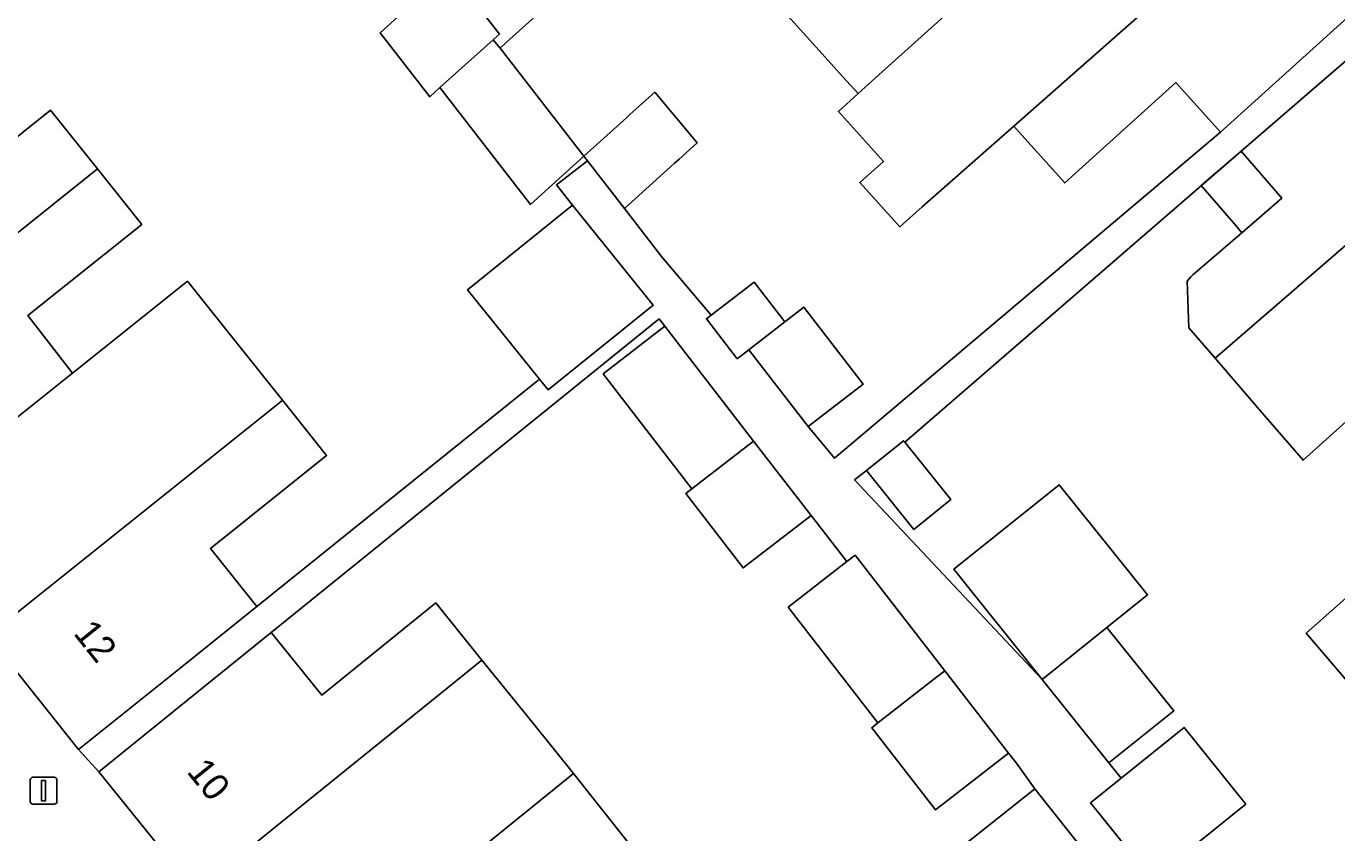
# Model space of a CAD drawing. Extents: x 161881 to 162523, y 381678 to 382381.
# Drawn here: x 162243.51 to 162292.22, y 381980.78 to 382010.75 of the extents above; entities that cross this region are included whole.
import ezdxf

# ---------------------------------------------------------------- set-up
doc = ezdxf.new("R2010")
doc.units = 0
for name, color, linetype in [('IMGEO_Erf', 7, 'Continuous'), ('IMGEO_Lichtmast', 7, 'Continuous'), ('IMGEO_Pand', 7, 'Continuous'), ('IMGEO_Pand_nummerreeks', 7, 'Continuous'), ('IMGEO_Pand_overbouw', 7, 'Continuous'), ('IMGEO_Rijbaan_lokaal_open', 7, 'Continuous'), ('IMGEO_Voetpad_open', 7, 'Continuous')]:
    doc.layers.add(name, color=color, linetype=linetype)

msp = doc.modelspace()

# ---------------------------------------------------------------- linework, layer by layer
at = {"layer": 'IMGEO_Erf'}
for points in [[(162262.442, 382011.121), (162261.347, 382010.14), (162261.119, 382009.935), (162264.235, 382005.916), (162265.817, 382007.344), (162265.947, 382007.462), (162266.866, 382008.291), (162268.45, 382006.415), (162267.782, 382005.812), (162267.592, 382005.64), (162265.743, 382003.971), (162267.125, 382002.189), (162268.963, 382000.009), (162270.562, 382001.242), (162271.706, 381999.759), (162272.413, 382000.304), (162274.616, 381997.449), (162272.568, 381995.87), (162273.55, 381994.691), (162287.901, 382006.815), (162286.241, 382008.654), (162282.11, 382004.926), (162280.509, 382006.7), (162280.21, 382007.031), (162276.81, 382004.033), (162275.972, 382003.294), (162274.486, 382004.941), (162275.371, 382005.721), (162273.693, 382007.581), (162274.427, 382008.243), (162274, 382008.717), (162273.848, 382008.885), (162273.32, 382009.47), (162271.129, 382011.897)], [(162240.135, 382004.204), (162244.411, 382007.622), (162246.154, 382005.442), (162247.801, 382003.382), (162243.572, 382000), (162245.228, 381997.86), (162249.497, 382001.269), (162251.207, 381999.129), (162253.031, 381996.847), (162254.674, 381994.792), (162250.354, 381991.339), (162252.081, 381989.179), (162262.585, 381997.63), (162259.91, 382000.955), (162263.816, 382004.098), (162263.212, 382004.848), (162264.368, 382005.744), (162264.235, 382005.916), (162262.253, 382004.126), (162262.165, 382004.239), (162258.886, 382008.469), (162258.503, 382008.126), (162256.661, 382010.501), (162257.324, 382011.095)], [(162295.266, 381998.486), (162290.967, 381994.621), (162289.349, 381996.494), (162287.695, 381998.414), (162286.725, 381999.54), (162286.655, 382001.269), (162286.72, 382001.352), (162286.791, 382001.43), (162286.867, 382001.503), (162288.69, 382003.074), (162290.176, 382004.355), (162288.664, 382006.109), (162276.162, 381995.285), (162277.87, 381993.155), (162276.494, 381992.051), (162274.738, 381994.241), (162274.299, 381993.893), (162281.265, 381986.472), (162277.982, 381990.568), (162281.899, 381993.708), (162285.182, 381989.612), (162283.676, 381988.405), (162286.161, 381985.306), (162283.749, 381983.373), (162284.205, 381982.806), (162286.546, 381984.689), (162288.836, 381981.842), (162285.355, 381979.041)], [(162278.277, 381980.251), (162280.998, 381982.409), (162280.309, 381983.363), (162280.018, 381983.738), (162277.301, 381981.63), (162274.932, 381984.682), (162275.164, 381984.862), (162271.828, 381989.158), (162274.012, 381990.854), (162272.679, 381992.57), (162270.15, 381990.619), (162268.021, 381993.38), (162268.247, 381993.554), (162264.952, 381997.827), (162267.246, 381999.596), (162267.033, 381999.872), (162252.612, 381988.219), (162254.492, 381985.892), (162258.729, 381989.315), (162260.442, 381987.195), (162262.158, 381985.072), (162263.191, 381983.795), (162263.853, 381982.975), (162267.194, 381978.758)], [(162293.338, 381985.561), (162291.079, 381988.192), (162294.156, 381990.911)]]:
    msp.add_lwpolyline(points, dxfattribs=at)
at = {"layer": 'IMGEO_Lichtmast'}
for p, q in [((162243.658, 381981.941), (162243.658, 381982.741)), ((162243.658, 381982.741), (162243.658, 381981.941)), ((162243.758, 381982.841), (162244.548, 381982.841)), ((162244.548, 381982.841), (162243.758, 381982.841)), ((162244.648, 381982.741), (162244.648, 381981.941)), ((162244.648, 381981.941), (162244.648, 381982.741)), ((162244.548, 381981.841), (162243.758, 381981.841)), ((162243.758, 381981.841), (162244.548, 381981.841))]:
    msp.add_line(p, q, dxfattribs=at)
msp.add_lwpolyline([(162244.078, 381982.716), (162244.228, 381982.716), (162244.228, 381981.966), (162244.078, 381981.966), (162244.078, 381982.716)], dxfattribs=at)
for centre, start, end in [((162243.758, 381982.741), 90, 180), ((162243.758, 381982.741), 90, 180), ((162244.548, 381982.741), 0, 90), ((162244.548, 381982.741), 360, 90), ((162243.758, 381981.941), 180, 270), ((162243.758, 381981.941), 180, 270), ((162244.548, 381981.941), 270, 0), ((162244.548, 381981.941), 270, 0)]:
    msp.add_arc(centre, 0.1, start, end, dxfattribs=at)
at = {"layer": 'IMGEO_Pand'}
for points in [[(162286.382, 382019.012), (162283.074, 382022.685), (162273.675, 382014.196), (162271.129, 382011.897), (162273.32, 382009.47), (162273.848, 382008.885), (162274, 382008.717), (162274.427, 382008.243), (162275.198, 382008.937), (162281.148, 382014.297)], [(162289.665, 382015.367), (162286.382, 382019.012), (162281.148, 382014.297), (162275.198, 382008.937), (162274.427, 382008.243), (162273.693, 382007.581), (162275.371, 382005.721), (162274.486, 382004.941), (162275.972, 382003.294), (162276.81, 382004.033), (162280.21, 382007.031)], [(162293.123, 382011.527), (162289.864, 382015.146), (162289.665, 382015.367), (162280.21, 382007.031), (162280.509, 382006.7), (162282.11, 382004.926), (162286.241, 382008.654), (162287.901, 382006.815)], [(162257.785, 382014.128), (162256.126, 382012.64), (162256.241, 382012.492), (162256.416, 382012.266), (162256.641, 382011.976), (162256.882, 382011.664), (162257.324, 382011.095), (162256.661, 382010.501), (162258.503, 382008.126), (162258.886, 382008.469), (162260.868, 382010.246), (162260.874, 382010.251), (162261.094, 382010.449), (162258.47, 382013.833), (162258.344, 382013.995), (162258.054, 382014.369)], [(162297.305, 382006.707), (162293.913, 382010.632), (162288.664, 382006.109), (162290.176, 382004.355), (162288.69, 382003.074), (162286.867, 382001.503), (162286.791, 382001.43), (162286.72, 382001.352), (162286.655, 382001.269), (162286.725, 381999.54), (162287.695, 381998.414), (162289.533, 382000)], [(162261.119, 382009.935), (162260.868, 382010.246), (162258.886, 382008.469), (162262.165, 382004.239), (162262.253, 382004.126), (162264.235, 382005.916)], [(162266.866, 382008.291), (162265.947, 382007.462), (162265.817, 382007.344), (162264.235, 382005.916), (162264.368, 382005.744), (162265.743, 382003.971), (162267.592, 382005.64), (162267.782, 382005.812), (162268.45, 382006.415)], [(162246.154, 382005.442), (162244.411, 382007.622), (162240.135, 382004.204), (162239.206, 382005.367), (162238.423, 382006.339), (162231.749, 382001.007), (162232.554, 382000), (162235.201, 381996.689), (162239.344, 382000)], [(162297.305, 382006.707), (162289.533, 382000), (162287.695, 381998.414), (162289.349, 381996.494), (162290.967, 381994.621), (162295.266, 381998.486), (162297.02, 382000), (162300.503, 382003.006)], [(162246.154, 382005.442), (162239.344, 382000), (162235.201, 381996.689), (162238.54, 381992.513), (162245.055, 381997.719), (162245.228, 381997.86), (162243.572, 382000), (162247.801, 382003.382)], [(162263.816, 382004.098), (162259.91, 382000.955), (162262.585, 381997.63), (162262.902, 381997.236), (162266.808, 382000.38)], [(162252.937, 381996.769), (162253.031, 381996.847), (162251.207, 381999.129), (162249.497, 382001.269), (162245.228, 381997.86), (162245.055, 381997.719), (162238.54, 381992.513), (162242.076, 381988.089)], [(162268.963, 382000.009), (162268.791, 381999.876), (162269.935, 381998.393), (162270.366, 381998.725), (162271.706, 381999.759), (162270.562, 382001.242)], [(162271.706, 381999.759), (162270.366, 381998.725), (162272.568, 381995.87), (162274.616, 381997.449), (162272.413, 382000.304)], [(162267.246, 381999.596), (162264.952, 381997.827), (162268.247, 381993.554), (162270.542, 381995.324)], [(162303.78, 381999.214), (162294.156, 381990.911), (162291.079, 381988.192), (162293.338, 381985.561), (162295.174, 381987.137), (162296.169, 381985.978), (162301.777, 381990.792), (162307.093, 381995.38)], [(162242.076, 381988.089), (162245.446, 381983.874), (162249.352, 381986.997), (162252.081, 381989.179), (162250.354, 381991.339), (162254.674, 381994.792), (162253.031, 381996.847), (162252.937, 381996.769)], [(162270.542, 381995.324), (162268.247, 381993.554), (162268.021, 381993.38), (162270.15, 381990.619), (162272.679, 381992.57)], [(162276.162, 381995.285), (162276.115, 381995.344), (162274.738, 381994.241), (162276.494, 381992.051), (162277.87, 381993.155)], [(162277.982, 381990.568), (162281.265, 381986.472), (162283.676, 381988.405), (162285.182, 381989.612), (162281.899, 381993.708)], [(162274.012, 381990.854), (162271.828, 381989.158), (162275.164, 381984.862), (162277.347, 381986.556), (162277.648, 381986.79), (162274.312, 381991.087)], [(162260.442, 381987.195), (162258.729, 381989.315), (162254.492, 381985.892), (162252.612, 381988.219), (162250.091, 381986.182), (162246.202, 381983.039), (162249.797, 381978.591)], [(162283.676, 381988.405), (162281.265, 381986.472), (162283.749, 381983.373), (162286.161, 381985.306)], [(162263.853, 381982.975), (162263.191, 381983.795), (162262.158, 381985.072), (162260.442, 381987.195), (162249.797, 381978.591), (162253.208, 381974.369), (162259.611, 381979.545)], [(162277.648, 381986.79), (162277.347, 381986.556), (162275.164, 381984.862), (162274.932, 381984.682), (162277.301, 381981.63), (162280.018, 381983.738)], [(162288.836, 381981.842), (162286.546, 381984.689), (162284.205, 381982.806), (162283.064, 381981.889), (162283.431, 381981.433), (162285.355, 381979.041)], [(162267.194, 381978.758), (162263.853, 381982.975), (162259.611, 381979.545), (162253.208, 381974.369), (162256.588, 381970.186)], [(162280.998, 381982.409), (162278.277, 381980.251), (162281.269, 381976.477), (162283.991, 381978.635)]]:
    msp.add_lwpolyline(points, close=True, dxfattribs=at)
at = {"layer": 'IMGEO_Pand_overbouw'}
msp.add_lwpolyline([(162290.176, 382004.355), (162288.664, 382006.109), (162287.178, 382004.828), (162288.463, 382003.337), (162288.69, 382003.074)], close=True, dxfattribs=at)
at = {"layer": 'IMGEO_Rijbaan_lokaal_open'}
msp.add_lwpolyline([(162249.797, 381978.591), (162246.202, 381983.039), (162245.446, 381983.874), (162242.076, 381988.089), (162238.54, 381992.513), (162235.201, 381996.689), (162232.554, 382000), (162231.749, 382001.007), (162228.214, 382005.429), (162227.662, 382006.112), (162223.967, 382010.689), (162220.589, 382014.873), (162217.176, 382019.101), (162213.756, 382023.338), (162210.195, 382027.748), (162208.554, 382029.711), (162200.94, 382038.82), (162190.279, 382051.904), (162184.589, 382047.362), (162193.949, 382035.786), (162190.679, 382033.142), (162181.319, 382044.718), (162149.021, 382018.603)], dxfattribs=at)
at = {"layer": 'IMGEO_Voetpad_open'}
for points in [[(162258.47, 382013.833), (162261.094, 382010.449), (162260.874, 382010.251), (162260.868, 382010.246), (162261.119, 382009.935), (162261.347, 382010.14), (162262.442, 382011.121)], [(162293.123, 382011.527), (162287.901, 382006.815), (162273.55, 381994.691), (162272.568, 381995.87), (162270.366, 381998.725), (162269.935, 381998.393), (162268.791, 381999.876), (162268.963, 382000.009), (162267.125, 382002.189), (162265.743, 382003.971), (162264.368, 382005.744), (162263.212, 382004.848), (162263.816, 382004.098), (162266.808, 382000.38), (162262.902, 381997.236), (162262.585, 381997.63), (162252.081, 381989.179), (162249.352, 381986.997), (162245.446, 381983.874), (162246.202, 381983.039), (162250.091, 381986.182), (162252.612, 381988.219), (162267.033, 381999.872), (162267.246, 381999.596), (162270.542, 381995.324), (162272.679, 381992.57), (162274.012, 381990.854), (162274.312, 381991.087), (162277.648, 381986.79), (162280.018, 381983.738), (162280.309, 381983.363), (162280.998, 381982.409), (162283.991, 381978.635)], [(162285.355, 381979.041), (162283.431, 381981.433), (162283.064, 381981.889), (162284.205, 381982.806), (162283.749, 381983.373), (162281.265, 381986.472), (162274.299, 381993.893), (162274.738, 381994.241), (162276.115, 381995.344), (162276.162, 381995.285), (162288.664, 382006.109), (162293.913, 382010.632)]]:
    msp.add_lwpolyline(points, dxfattribs=at)

# ---------------------------------------------------------------- texts
at = {"layer": 'IMGEO_Pand_nummerreeks'}
for s, rotation, p in [('12', 308.6404, (162245.23, 381988.179)), ('10', 308.9404, (162249.444, 381983.036))]:
    msp.add_text(s, height=1, rotation=rotation, dxfattribs=at).set_placement(p)

doc.saveas('drawing.dxf')
